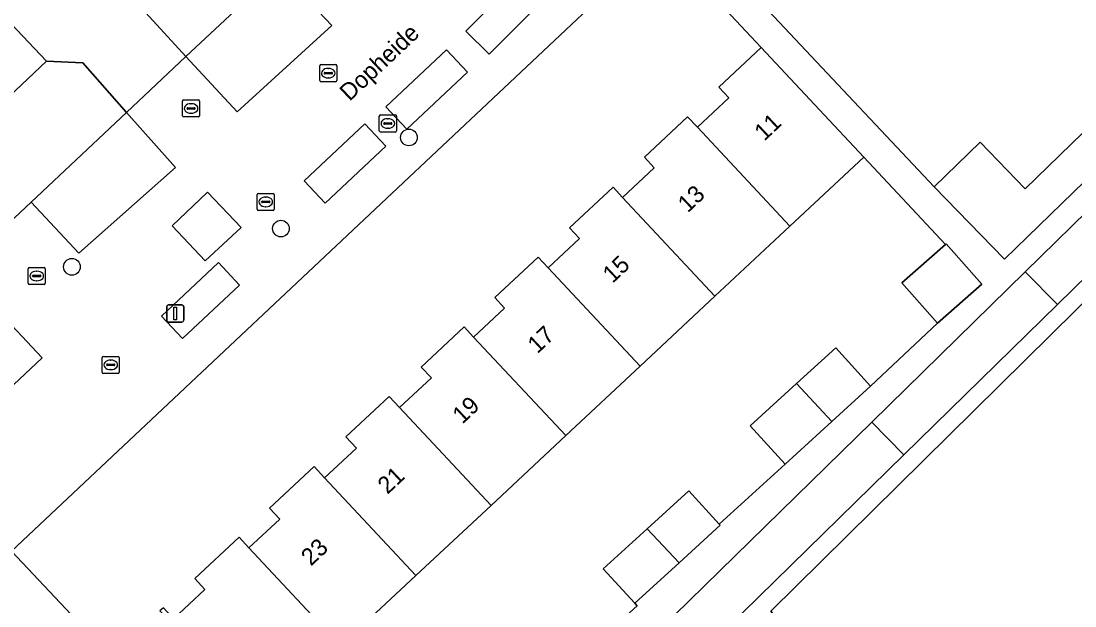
# Model space of a CAD drawing. Extents: x 161881 to 162523, y 381678 to 382381.
# Drawn here: x 162377 to 162438.7, y 381804.9 to 381839.2 of the extents above; entities that cross this region are included whole.
import ezdxf

# ---------------------------------------------------------------- set-up
doc = ezdxf.new("R2010")
doc.units = 0
for name, color, linetype in [('IMGEO_Boom', 7, 'Continuous'), ('IMGEO_Erf', 7, 'Continuous'), ('IMGEO_Groenvoorziening', 7, 'Continuous'), ('IMGEO_Kolk', 7, 'Continuous'), ('IMGEO_Lichtmast', 7, 'Continuous'), ('IMGEO_Openbare_ruimte_label', 7, 'Continuous'), ('IMGEO_Pand', 7, 'Continuous'), ('IMGEO_Pand_nummerreeks', 7, 'Continuous'), ('IMGEO_Parkeervlak_open', 7, 'Continuous'), ('IMGEO_Rijbaan_lokaal_open', 7, 'Continuous'), ('IMGEO_Rioolput', 7, 'Continuous'), ('IMGEO_Voetpad_open', 7, 'Continuous')]:
    doc.layers.add(name, color=color, linetype=linetype)

msp = doc.modelspace()

# ---------------------------------------------------------------- linework, layer by layer
at = {"layer": 'IMGEO_Boom'}
for centre in [(162399.679, 381832.347), (162392.185, 381827.008), (162379.946, 381824.768)]:
    msp.add_circle(centre, 0.489, dxfattribs=at)
at = {"layer": 'IMGEO_Erf'}
for points in [[(162435.163, 381882.568), (162431.438, 381885.649), (162428.801, 381883.166), (162429.795, 381882.11), (162425.301, 381877.878), (162420.917, 381873.749), (162416.532, 381869.62), (162412.146, 381865.49), (162407.762, 381861.361), (162403.378, 381857.232), (162398.993, 381853.102), (162394.608, 381848.973), (162390.114, 381844.741), (162388.563, 381846.387), (162384.274, 381842.348), (162384.06, 381839.873), (162386.615, 381837.08), (162392.054, 381842.176)], [(162377.552, 381828.547), (162383.149, 381833.811), (162380.574, 381836.724), (162378.448, 381836.809), (162374.061, 381832.677), (162375.536, 381831.111), (162371.061, 381826.897), (162366.697, 381822.787), (162362.333, 381818.677), (162357.968, 381814.567), (162353.605, 381810.457), (162349.24, 381806.347), (162344.875, 381802.236), (162340.402, 381798.024), (162340.265, 381798.17), (162339.511, 381798.971), (162336.964, 381796.572), (162337.718, 381795.771), (162340.037, 381793.265)]]:
    msp.add_lwpolyline(points, close=True, dxfattribs=at)
for points in [[(162445.952, 381873.569), (162415.713, 381845.109), (162430.442, 381829.459), (162433.129, 381832.063), (162435.763, 381829.345), (162441.156, 381834.572)], [(162385.897, 381804.157), (162387.731, 381805.871), (162387.143, 381806.501), (162389.733, 381808.922), (162390.31, 381808.305), (162392.117, 381809.995), (162391.522, 381810.632), (162394.123, 381813.063), (162394.738, 381812.405), (162396.605, 381814.15), (162395.992, 381814.806), (162398.524, 381817.173), (162399.13, 381816.524), (162400.991, 381818.264), (162400.397, 381818.899), (162402.91, 381821.247), (162403.47, 381820.648), (162405.285, 381822.344), (162404.704, 381822.966), (162407.242, 381825.339), (162407.83, 381824.709), (162409.665, 381826.424), (162409.083, 381827.047), (162411.632, 381829.429), (162412.188, 381828.836), (162414.043, 381830.57), (162413.465, 381831.188), (162415.999, 381833.556), (162416.575, 381832.94), (162418.422, 381834.667), (162417.831, 381835.299), (162420.305, 381837.611), (162414.428, 381843.9), (162376.404, 381808.113), (162383.389, 381800.691)], [(162456.614, 381839.875), (162420.873, 381804.592), (162421.052, 381804.384), (162429.518, 381794.561), (162430.152, 381795.155), (162431.161, 381794.114), (162433.366, 381796.25), (162432.357, 381797.291), (162436.135, 381800.951), (162437.144, 381799.91), (162439.378, 381802.073), (162438.369, 381803.114), (162438.742, 381803.476)], [(162409.204, 381801.418), (162413.037, 381804.918), (162412.909, 381805.058), (162411.063, 381807.08), (162413.626, 381809.42), (162416.068, 381811.651), (162417.855, 381809.694), (162421.709, 381813.214), (162419.669, 381815.448), (162422.384, 381817.928), (162424.674, 381820.019), (162426.715, 381817.784), (162430.632, 381821.461), (162428.548, 381823.828), (162431.094, 381826.068), (162426.31, 381831.186), (162421.988, 381827.147), (162417.6, 381823.046), (162413.215, 381818.948), (162408.862, 381814.879), (162404.488, 381810.791), (162400.089, 381806.68), (162395.68, 381802.559)]]:
    msp.add_lwpolyline(points, dxfattribs=at)
at = {"layer": 'IMGEO_Groenvoorziening'}
msp.add_lwpolyline([(162373.145, 381814.683), (162378.194, 381819.432), (162375.501, 381822.295), (162370.453, 381817.546)], close=True, dxfattribs=at)
at = {"layer": 'IMGEO_Kolk'}
for p, q in [((162394.531, 381836.614), (162395.383, 381836.614)), ((162394.456, 381835.688), (162394.456, 381836.54)), ((162394.715, 381836.108), (162394.715, 381836.12)), ((162395.153, 381836.071), (162394.755, 381836.071)), ((162394.758, 381836.157), (162395.156, 381836.157)), ((162394.944, 381836.394), (162394.969, 381836.394)), ((162395.199, 381836.12), (162395.199, 381836.108)), ((162395.457, 381836.54), (162395.457, 381835.688)), ((162395.383, 381835.614), (162394.531, 381835.614)), ((162394.967, 381835.834), (162394.942, 381835.834)), ((162397.944, 381832.74), (162397.944, 381833.592)), ((162398.019, 381833.666), (162398.871, 381833.666)), ((162398.945, 381833.592), (162398.945, 381832.74)), ((162398.203, 381833.16), (162398.203, 381833.172)), ((162398.641, 381833.123), (162398.243, 381833.123)), ((162398.246, 381833.209), (162398.644, 381833.209)), ((162398.455, 381832.886), (162398.43, 381832.886)), ((162398.432, 381833.446), (162398.457, 381833.446)), ((162398.687, 381833.172), (162398.687, 381833.16)), ((162398.871, 381832.666), (162398.019, 381832.666)), ((162377.383, 381823.804), (162377.383, 381824.656)), ((162377.458, 381824.73), (162378.31, 381824.73)), ((162377.642, 381824.224), (162377.642, 381824.236)), ((162377.685, 381824.273), (162378.083, 381824.273)), ((162377.871, 381824.51), (162377.896, 381824.51)), ((162378.126, 381824.236), (162378.126, 381824.224)), ((162378.384, 381824.656), (162378.384, 381823.804)), ((162378.31, 381823.73), (162377.458, 381823.73)), ((162378.08, 381824.187), (162377.682, 381824.187)), ((162377.894, 381823.95), (162377.869, 381823.95)), ((162381.716, 381818.598), (162381.716, 381819.45)), ((162381.791, 381819.524), (162382.643, 381819.524)), ((162382.204, 381819.304), (162382.229, 381819.304)), ((162382.717, 381819.45), (162382.717, 381818.598)), ((162381.975, 381819.018), (162381.975, 381819.03)), ((162382.413, 381818.981), (162382.015, 381818.981)), ((162382.018, 381819.067), (162382.416, 381819.067)), ((162382.227, 381818.744), (162382.202, 381818.744)), ((162382.459, 381819.03), (162382.459, 381819.018)), ((162382.643, 381818.524), (162381.791, 381818.524))]:
    msp.add_line(p, q, dxfattribs=at)
for points in [[(162394.531, 381836.614), (162395.383, 381836.614)], [(162394.456, 381835.688), (162394.456, 381836.54)], [(162395.457, 381836.54), (162395.457, 381835.688)], [(162395.383, 381835.614), (162394.531, 381835.614)], [(162397.944, 381832.74), (162397.944, 381833.592)], [(162398.019, 381833.666), (162398.871, 381833.666)], [(162398.945, 381833.592), (162398.945, 381832.74)], [(162398.871, 381832.666), (162398.019, 381832.666)], [(162377.383, 381823.804), (162377.383, 381824.656)], [(162377.458, 381824.73), (162378.31, 381824.73)], [(162378.384, 381824.656), (162378.384, 381823.804)], [(162378.31, 381823.73), (162377.458, 381823.73)], [(162381.716, 381818.598), (162381.716, 381819.45)], [(162381.791, 381819.524), (162382.643, 381819.524)], [(162382.717, 381819.45), (162382.717, 381818.598)], [(162382.643, 381818.524), (162381.791, 381818.524)]]:
    msp.add_lwpolyline(points, dxfattribs=at)
for centre, radius, start, end in [((162394.533, 381836.538), 0.0765, 91.55205, 178.44795), ((162394.533, 381836.538), 0.0765, 91.55205, 178.44795), ((162395.381, 381836.538), 0.0765, 1.55205, 88.44795), ((162395.381, 381836.538), 0.0765, 1.55205, 88.44795), ((162394.755, 381836.117), 0.0403, 85.87752, 175.75265), ((162394.752, 381836.107), 0.0366, 178.93798, 274.71019), ((162395.156, 381836.114), 0.043, 264.86636, 352.45326), ((162395.16, 381836.119), 0.0386, 1.73085, 96.63898), ((162394.533, 381835.69), 0.0765, 181.55205, 268.44795), ((162394.533, 381835.69), 0.0765, 181.55205, 268.44795), ((162395.381, 381835.69), 0.0765, 271.55205, 358.44795), ((162395.381, 381835.69), 0.0765, 271.55205, 358.44795), ((162398.021, 381833.59), 0.0765, 91.55205, 178.44795), ((162398.021, 381833.59), 0.0765, 91.55205, 178.44795), ((162398.869, 381833.59), 0.0765, 1.55205, 88.44795), ((162398.869, 381833.59), 0.0765, 1.55205, 88.44795), ((162398.243, 381833.169), 0.0403, 85.87752, 175.75265), ((162398.24, 381833.159), 0.0366, 178.93798, 274.71019), ((162398.644, 381833.166), 0.043, 264.86636, 352.45326), ((162398.648, 381833.171), 0.0386, 1.73085, 96.63898), ((162398.021, 381832.742), 0.0765, 181.55205, 268.44795), ((162398.021, 381832.742), 0.0765, 181.55205, 268.44795), ((162398.869, 381832.742), 0.0765, 271.55205, 358.44795), ((162398.869, 381832.742), 0.0765, 271.55205, 358.44795), ((162377.46, 381824.654), 0.0765, 91.55205, 178.44795), ((162377.46, 381824.654), 0.0765, 91.55205, 178.44795), ((162377.682, 381824.233), 0.0403, 85.87752, 175.75265), ((162377.679, 381824.223), 0.0366, 178.93798, 274.71019), ((162378.083, 381824.23), 0.043, 264.86636, 352.45326), ((162378.087, 381824.235), 0.0386, 1.73085, 96.63898), ((162378.308, 381824.654), 0.0765, 1.55205, 88.44795), ((162378.308, 381824.654), 0.0765, 1.55205, 88.44795), ((162377.46, 381823.806), 0.0765, 181.55205, 268.44795), ((162377.46, 381823.806), 0.0765, 181.55205, 268.44795), ((162378.308, 381823.806), 0.0765, 271.55205, 358.44795), ((162378.308, 381823.806), 0.0765, 271.55205, 358.44795), ((162381.793, 381819.448), 0.0765, 91.55205, 178.44795), ((162381.793, 381819.448), 0.0765, 91.55205, 178.44795), ((162382.641, 381819.448), 0.0765, 1.55205, 88.44795), ((162382.641, 381819.448), 0.0765, 1.55205, 88.44795), ((162382.015, 381819.027), 0.0403, 85.87752, 175.75265), ((162382.012, 381819.017), 0.0366, 178.93798, 274.71019), ((162382.416, 381819.024), 0.043, 264.86636, 352.45326), ((162382.42, 381819.029), 0.0386, 1.73085, 96.63898), ((162381.793, 381818.6), 0.0765, 181.55205, 268.44795), ((162381.793, 381818.6), 0.0765, 181.55205, 268.44795), ((162382.641, 381818.6), 0.0765, 271.55205, 358.44795), ((162382.641, 381818.6), 0.0765, 271.55205, 358.44795)]:
    msp.add_arc(centre, radius, start, end, dxfattribs=at)
for centre, major_axis, ratio, start_param, end_param in [((162394.943, 381836.114), (-0.387, 0.002), 0.722429, 4.712389, 7.853982), ((162394.968, 381836.114), (-0.39, 0.002), 0.717154, 1.570796, 4.712389), ((162398.431, 381833.166), (-0.387, 0.002), 0.722429, 4.712389, 7.853982), ((162398.456, 381833.166), (-0.39, 0.002), 0.717154, 1.570796, 4.712389), ((162377.87, 381824.23), (-0.387, 0.002), 0.722429, 4.712389, 7.853982), ((162377.895, 381824.23), (-0.39, 0.002), 0.717154, 1.570796, 4.712389), ((162382.203, 381819.024), (-0.387, 0.002), 0.722429, 4.712389, 7.853982), ((162382.228, 381819.024), (-0.39, 0.002), 0.717154, 1.570796, 4.712389)]:
    msp.add_ellipse(centre, major_axis=major_axis, ratio=ratio, start_param=start_param, end_param=end_param, dxfattribs=at)
at = {"layer": 'IMGEO_Lichtmast'}
for p, q in [((162385.499, 381821.635), (162385.499, 381822.435)), ((162385.499, 381822.435), (162385.499, 381821.635)), ((162385.599, 381822.535), (162386.389, 381822.535)), ((162386.389, 381822.535), (162385.599, 381822.535)), ((162386.489, 381822.435), (162386.489, 381821.635)), ((162386.489, 381821.635), (162386.489, 381822.435)), ((162386.389, 381821.535), (162385.599, 381821.535)), ((162385.599, 381821.535), (162386.389, 381821.535))]:
    msp.add_line(p, q, dxfattribs=at)
msp.add_lwpolyline([(162385.919, 381822.41), (162386.069, 381822.41), (162386.069, 381821.66), (162385.919, 381821.66), (162385.919, 381822.41)], dxfattribs=at)
for centre, start, end in [((162385.599, 381822.435), 90, 180), ((162385.599, 381822.435), 90, 180), ((162386.389, 381822.435), 0, 90), ((162386.389, 381822.435), 360, 90), ((162385.599, 381821.635), 180, 270), ((162385.599, 381821.635), 180, 270), ((162386.389, 381821.635), 270, 0), ((162386.389, 381821.635), 270, 0)]:
    msp.add_arc(centre, 0.1, start, end, dxfattribs=at)
at = {"layer": 'IMGEO_Pand'}
for points in [[(162371.978, 381834.886), (162374.061, 381832.677), (162378.448, 381836.809), (162376.367, 381839.019)], [(162423.719, 381833.958), (162420.305, 381837.611), (162417.831, 381835.299), (162418.422, 381834.667), (162416.575, 381832.94), (162421.988, 381827.147), (162426.31, 381831.186)], [(162442.605, 381833.026), (162441.156, 381834.572), (162435.763, 381829.345), (162433.129, 381832.063), (162430.442, 381829.459), (162434.551, 381825.22)], [(162416.575, 381832.94), (162415.999, 381833.556), (162413.465, 381831.188), (162414.043, 381830.57), (162412.188, 381828.836), (162417.6, 381823.046), (162421.988, 381827.147)], [(162446.742, 381831.455), (162444.862, 381833.372), (162435.772, 381824.472), (162437.651, 381822.555)], [(162412.188, 381828.836), (162411.632, 381829.429), (162409.083, 381827.047), (162409.665, 381826.424), (162407.83, 381824.709), (162413.215, 381818.948), (162417.6, 381823.046)], [(162431.145, 381826.113), (162431.094, 381826.068), (162428.548, 381823.828), (162430.632, 381821.461), (162433.228, 381823.746)], [(162407.83, 381824.709), (162407.242, 381825.339), (162404.704, 381822.966), (162405.285, 381822.344), (162403.47, 381820.648), (162408.862, 381814.879), (162413.215, 381818.948)], [(162428.663, 381813.756), (162437.651, 381822.555), (162435.772, 381824.472), (162426.783, 381815.673)], [(162403.47, 381820.648), (162402.91, 381821.247), (162400.397, 381818.899), (162400.991, 381818.264), (162399.13, 381816.524), (162404.488, 381810.791), (162408.862, 381814.879)], [(162424.451, 381815.717), (162426.715, 381817.784), (162424.674, 381820.019), (162422.384, 381817.928)], [(162424.451, 381815.717), (162422.384, 381817.928), (162419.669, 381815.448), (162421.709, 381813.214)], [(162399.13, 381816.524), (162398.524, 381817.173), (162395.992, 381814.806), (162396.605, 381814.15), (162394.738, 381812.405), (162400.089, 381806.68), (162404.488, 381810.791)], [(162428.663, 381813.756), (162426.783, 381815.673), (162408.087, 381797.371), (162409.777, 381795.269)], [(162400.089, 381806.68), (162394.738, 381812.405), (162394.123, 381813.063), (162391.522, 381810.632), (162392.117, 381809.995), (162390.31, 381808.305), (162395.68, 381802.559)], [(162417.915, 381809.629), (162417.855, 381809.694), (162416.068, 381811.651), (162413.626, 381809.42), (162415.495, 381807.419)], [(162415.495, 381807.419), (162413.626, 381809.42), (162411.063, 381807.08), (162412.909, 381805.058)], [(162395.68, 381802.559), (162390.31, 381808.305), (162389.733, 381808.922), (162387.143, 381806.501), (162387.731, 381805.871), (162385.897, 381804.157), (162385.297, 381804.801), (162385.099, 381804.616), (162386.26, 381803.374), (162389.114, 381800.32), (162391.058, 381798.24)]]:
    msp.add_lwpolyline(points, close=True, dxfattribs=at)
at = {"layer": 'IMGEO_Parkeervlak_open'}
for points in [[(162392.054, 381842.176), (162386.615, 381837.08), (162389.619, 381833.842), (162395.155, 381838.906)], [(162407.385, 381840.57), (162406.177, 381841.768), (162403.017, 381838.581), (162404.386, 381837.224), (162407.546, 381840.411)], [(162399.559, 381832.836), (162403.106, 381836.173), (162401.871, 381837.485), (162398.325, 381834.148)], [(162383.149, 381833.811), (162377.552, 381828.547), (162380.347, 381825.575), (162386.007, 381830.578)], [(162394.774, 381828.501), (162398.321, 381831.838), (162397.087, 381833.15), (162393.54, 381829.813)], [(162386.419, 381820.566), (162389.758, 381823.696), (162388.529, 381825.016), (162385.19, 381821.872)]]:
    msp.add_lwpolyline(points, close=True, dxfattribs=at)
at = {"layer": 'IMGEO_Rijbaan_lokaal_open'}
for points in [[(162438.012, 381880.192), (162435.163, 381882.568), (162392.054, 381842.176), (162395.155, 381838.906), (162389.619, 381833.842), (162386.615, 381837.08), (162383.149, 381833.811), (162386.007, 381830.578), (162380.347, 381825.575), (162377.552, 381828.547), (162340.037, 381793.265)], [(162373.886, 381805.743), (162376.404, 381808.113), (162414.428, 381843.9), (162415.713, 381845.109), (162445.952, 381873.569), (162445.243, 381874.161), (162440.624, 381869.71), (162437.088, 381873.372), (162436.317, 381872.624), (162433.548, 381875.489), (162434.327, 381876.199), (162435.764, 381877.534), (162437.462, 381879.298)]]:
    msp.add_lwpolyline(points, dxfattribs=at)
for points in [[(162384.274, 381842.348), (162382.202, 381844.549), (162380.129, 381846.749), (162378.057, 381848.95), (162375.984, 381851.15), (162373.912, 381853.351), (162371.839, 381855.551), (162369.767, 381857.752), (162363.974, 381852.179), (162366.04, 381849.985), (162368.105, 381847.792), (162370.171, 381845.598), (162372.237, 381843.405), (162374.285, 381841.229), (162376.367, 381839.019), (162378.448, 381836.809), (162380.574, 381836.724), (162383.149, 381833.811), (162386.615, 381837.08), (162384.06, 381839.873)], [(162403.017, 381838.581), (162406.177, 381841.768), (162404.579, 381843.352), (162408.119, 381846.74), (162410.925, 381843.958), (162407.385, 381840.57), (162407.546, 381840.411), (162404.386, 381837.224)], [(162401.871, 381837.485), (162403.106, 381836.173), (162399.559, 381832.836), (162398.325, 381834.148)], [(162393.54, 381829.813), (162397.087, 381833.15), (162398.321, 381831.838), (162394.774, 381828.501)], [(162387.75, 381825.11), (162389.846, 381827.068), (162387.891, 381829.142), (162385.812, 381827.169)], [(162385.812, 381827.169), (162387.891, 381829.142), (162389.846, 381827.068), (162387.75, 381825.11)], [(162386.419, 381820.566), (162385.19, 381821.872), (162388.529, 381825.016), (162389.758, 381823.696)], [(162370.453, 381817.546), (162375.501, 381822.295), (162378.194, 381819.432), (162373.145, 381814.683)]]:
    msp.add_lwpolyline(points, close=True, dxfattribs=at)
at = {"layer": 'IMGEO_Rioolput'}
for p, q in [((162386.42, 381833.62), (162386.42, 381834.472)), ((162386.495, 381834.546), (162387.347, 381834.546)), ((162386.908, 381834.326), (162386.933, 381834.326)), ((162387.421, 381834.472), (162387.421, 381833.62)), ((162387.347, 381833.546), (162386.495, 381833.546)), ((162386.679, 381834.04), (162386.679, 381834.052)), ((162387.117, 381834.003), (162386.719, 381834.003)), ((162386.722, 381834.089), (162387.12, 381834.089)), ((162386.931, 381833.766), (162386.906, 381833.766)), ((162387.163, 381834.052), (162387.163, 381834.04)), ((162390.794, 381828.145), (162390.794, 381828.997)), ((162390.869, 381829.071), (162391.721, 381829.071)), ((162391.053, 381828.565), (162391.053, 381828.577)), ((162391.096, 381828.614), (162391.494, 381828.614)), ((162391.282, 381828.851), (162391.307, 381828.851)), ((162391.537, 381828.577), (162391.537, 381828.565)), ((162391.795, 381828.997), (162391.795, 381828.145)), ((162391.721, 381828.071), (162390.869, 381828.071)), ((162391.491, 381828.528), (162391.093, 381828.528)), ((162391.305, 381828.291), (162391.28, 381828.291))]:
    msp.add_line(p, q, dxfattribs=at)
for points in [[(162386.42, 381833.62), (162386.42, 381834.472)], [(162386.495, 381834.546), (162387.347, 381834.546)], [(162387.421, 381834.472), (162387.421, 381833.62)], [(162387.347, 381833.546), (162386.495, 381833.546)], [(162390.794, 381828.145), (162390.794, 381828.997)], [(162390.869, 381829.071), (162391.721, 381829.071)], [(162391.795, 381828.997), (162391.795, 381828.145)], [(162391.721, 381828.071), (162390.869, 381828.071)]]:
    msp.add_lwpolyline(points, dxfattribs=at)
for centre, radius, start, end in [((162386.497, 381834.47), 0.0765, 91.55205, 178.44795), ((162386.497, 381834.47), 0.0765, 91.55205, 178.44795), ((162387.345, 381834.47), 0.0765, 1.55205, 88.44795), ((162387.345, 381834.47), 0.0765, 1.55205, 88.44795), ((162386.497, 381833.622), 0.0765, 181.55205, 268.44795), ((162386.497, 381833.622), 0.0765, 181.55205, 268.44795), ((162386.719, 381834.049), 0.0403, 85.87752, 175.75265), ((162386.716, 381834.039), 0.0366, 178.93798, 274.71019), ((162387.12, 381834.046), 0.043, 264.86636, 352.45326), ((162387.124, 381834.051), 0.0386, 1.73085, 96.63898), ((162387.345, 381833.622), 0.0765, 271.55205, 358.44795), ((162387.345, 381833.622), 0.0765, 271.55205, 358.44795), ((162390.871, 381828.995), 0.0765, 91.55205, 178.44795), ((162390.871, 381828.995), 0.0765, 91.55205, 178.44795), ((162391.093, 381828.574), 0.0403, 85.87752, 175.75265), ((162391.09, 381828.564), 0.0366, 178.93798, 274.71019), ((162391.494, 381828.571), 0.043, 264.86636, 352.45326), ((162391.498, 381828.576), 0.0386, 1.73085, 96.63898), ((162391.719, 381828.995), 0.0765, 1.55205, 88.44795), ((162391.719, 381828.995), 0.0765, 1.55205, 88.44795), ((162390.871, 381828.147), 0.0765, 181.55205, 268.44795), ((162390.871, 381828.147), 0.0765, 181.55205, 268.44795), ((162391.719, 381828.147), 0.0765, 271.55205, 358.44795), ((162391.719, 381828.147), 0.0765, 271.55205, 358.44795)]:
    msp.add_arc(centre, radius, start, end, dxfattribs=at)
for centre, major_axis, ratio, start_param, end_param in [((162386.907, 381834.046), (-0.387, 0.002), 0.722429, 4.712389, 7.853982), ((162386.932, 381834.046), (-0.39, 0.002), 0.717154, 1.570796, 4.712389), ((162391.281, 381828.571), (-0.387, 0.002), 0.722429, 4.712389, 7.853982), ((162391.306, 381828.571), (-0.39, 0.002), 0.717154, 1.570796, 4.712389)]:
    msp.add_ellipse(centre, major_axis=major_axis, ratio=ratio, start_param=start_param, end_param=end_param, dxfattribs=at)
at = {"layer": 'IMGEO_Voetpad_open'}
for points in [[(162442.605, 381833.026), (162434.551, 381825.22), (162430.442, 381829.459), (162415.713, 381845.109)], [(162414.428, 381843.9), (162420.305, 381837.611), (162423.719, 381833.958), (162426.31, 381831.186), (162431.094, 381826.068), (162431.145, 381826.113), (162433.228, 381823.746), (162430.632, 381821.461), (162426.715, 381817.784), (162424.451, 381815.717), (162421.709, 381813.214), (162417.855, 381809.694), (162417.915, 381809.629), (162415.495, 381807.419), (162412.909, 381805.058), (162413.037, 381804.918), (162409.204, 381801.418)], [(162446.742, 381831.455), (162437.651, 381822.555), (162428.663, 381813.756), (162409.777, 381795.269), (162400.732, 381786.414), (162391.671, 381777.544), (162384.304, 381770.332), (162385.299, 381769.316), (162388.399, 381772.337), (162406.611, 381790.087), (162419.997, 381803.132), (162427.183, 381794.183), (162430.705, 381789.797), (162433.836, 381785.898), (162437.038, 381782.026), (162439.634, 381784.212), (162436.906, 381787.029), (162433.414, 381790.589), (162429.518, 381794.561), (162421.052, 381804.384), (162420.873, 381804.592), (162456.614, 381839.875)], [(162367.187, 381757.231), (162381.418, 381771.264), (162389.981, 381779.647), (162399.042, 381788.517), (162408.087, 381797.371), (162426.783, 381815.673), (162435.772, 381824.472), (162444.862, 381833.372)], [(162383.389, 381800.691), (162376.404, 381808.113)]]:
    msp.add_lwpolyline(points, dxfattribs=at)

# ---------------------------------------------------------------- texts
at = {"layer": 'IMGEO_Openbare_ruimte_label'}
msp.add_text('Dopheide', height=1, rotation=43.25693, dxfattribs=at).set_placement((162396.201, 381834.43))
at = {"layer": 'IMGEO_Pand_nummerreeks'}
for s, rotation, p in [('11', 43.16091, (162420.486, 381832.099)), ('13', 43.16091, (162416.004, 381827.895)), ('15', 43.16091, (162411.605, 381823.77)), ('17', 43.16091, (162407.205, 381819.644)), ('19', 43.16091, (162402.806, 381815.518)), ('21', 43.16091, (162398.422, 381811.407)), ('23', 43.16195, (162393.94, 381807.203))]:
    msp.add_text(s, height=1, rotation=rotation, dxfattribs=at).set_placement(p)

doc.saveas('drawing.dxf')
